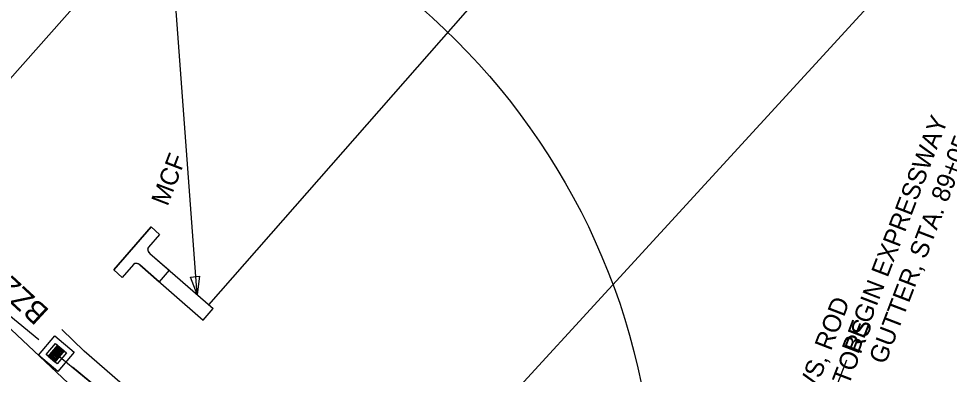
# Model space of a CAD drawing. Extents: x 2384780 to 2405432, y 547869 to 573706.
# Drawn here: x 2396006.8 to 2396264, y 557704.9 to 557803.2 of the extents above; entities that cross this region are included whole.
import ezdxf

# ---------------------------------------------------------------- set-up
doc = ezdxf.new("R2010")
doc.units = 0
for name, color, linetype in [('Old_Level_18', 7, 'Continuous'), ('Old_Level_19', 7, 'Continuous'), ('Old_Level_5', 7, 'Continuous'), ('Old_Level_62', 7, 'Continuous'), ('Old_Level_63', 7, 'Continuous'), ('Prop Buffer Zone 2', 7, 'Continuous'), ('Prop Drainage Structure Drop Inlet Grate 2 Wide Slots and Flat Grates 840 20 CELL', 7, 'Continuous'), ('Prop Drainage Structure Flume Concrete Label', 7, 'Continuous'), ('Prop Drainage Structure Flume Concrete Modified', 7, 'Continuous'), ('Prop Drainage Structure Pipe CSP 15in', 7, 'Continuous'), ('Prop Drainage Structure Pipe CSP 15in Label', 7, 'Continuous'), ('Prop Drainage Structure Plot Symbol 20 Scale CELL', 7, 'Continuous'), ('Prop Drainage Structure Plot Symbol 50 Scale CELL', 7, 'Continuous')]:
    doc.layers.add(name, color=color, linetype=linetype)

msp = doc.modelspace()

# ---------------------------------------------------------------- linework, layer by layer
at = {"layer": 'Old_Level_18'}
for p, q in [((2395972.45, 557747.3), (2396012.33, 557714.58)), ((2396035.79, 557695.33), (2396021.64, 557706.94))]:
    msp.add_line(p, q, dxfattribs=at)
at = {"layer": 'Old_Level_19'}
msp.add_lwpolyline([(2396059.34, 557724.13), (2396157.46, 557835.98), (2396196.83, 557878.26), (2396236.9, 557919.92), (2396291.11, 557974.52), (2396395.24, 558075.64), (2396430.26, 558109.02)], dxfattribs=at)
at = {"layer": 'Old_Level_5'}
msp.add_line((2396056.1, 557726.95), (2396046.29, 557858.76), dxfattribs=at)
msp.add_lwpolyline([(2396056.8, 557732.06), (2396056.1, 557726.95), (2396054.31, 557731.79)], close=True, dxfattribs=at)
at = {"layer": 'Old_Level_62'}
for points in [[(2396419.7, 557643.47), (2396682.04, 557796.2), (2396828.18, 557960.29), (2396996.36, 558095.15), (2397094.89, 558211.04), (2397313.65, 558336.89), (2397384.14, 558347.22), (2397601.34, 558506.89), (2397752.86, 558571.29), (2397581.56, 558655.74), (2397315.55, 558710.07), (2397180.39, 558737.03), (2396733.28, 558297.93), (2396405.46, 557985.46), (2396072.95, 557622.86), (2396164.14, 557546.31)], [(2396034.81, 558046.95), (2396309.7, 558569.81), (2396830.12, 558678.33), (2396873.09, 558636.56), (2396463.4, 558263.16), (2396226.67, 558037.32), (2395950.25, 557725.64), (2395851.08, 557814.24)]]:
    msp.add_lwpolyline(points, close=True, dxfattribs=at)
at = {"layer": 'Old_Level_63'}
msp.add_line((2396235.54, 557708.88), (2396231.96, 557699.55), dxfattribs=at)
msp.add_lwpolyline([(2396112.74, 557615.61), (2395973.35, 557746.71), (2395947.75, 557770.96), (2395919.54, 557796.6), (2395894.98, 557818.31)], dxfattribs=at)
msp.add_circle((2395994.8, 557664.28), 187.94, dxfattribs=at)
at = {"layer": 'Prop Buffer Zone 2'}
msp.add_lwpolyline([(2396171.79, 557573.46), (2396082.37, 557659.88), (2396068.63, 557672.29), (2396053.79, 557686.15), (2396024.9, 557711.37), (2396018.73, 557717.28)], dxfattribs=at)
at = {"layer": 'Prop Drainage Structure Drop Inlet Grate 2 Wide Slots and Flat Grates 840 20 CELL'}
for p, q in [((2396017.57, 557712.79), (2396016.33, 557711.33)), ((2396016.53, 557711.27), (2396017.06, 557711.91)), ((2396017.27, 557711.73), (2396016.73, 557711.1)), ((2396016.82, 557711.02), (2396017.36, 557711.66)), ((2396017.06, 557711.91), (2396017.27, 557711.73)), ((2396017.12, 557711.97), (2396017.66, 557712.61)), ((2396017.33, 557711.8), (2396017.12, 557711.97)), ((2396017.86, 557712.43), (2396017.33, 557711.8)), ((2396017.36, 557711.66), (2396017.57, 557711.49)), ((2396017.41, 557711.72), (2396017.95, 557712.36)), ((2396017.62, 557711.55), (2396017.41, 557711.72)), ((2396019.25, 557711.39), (2396017.56, 557712.81)), ((2396019.24, 557711.38), (2396017.57, 557712.79)), ((2396018.16, 557712.19), (2396017.62, 557711.55)), ((2396017.66, 557712.61), (2396017.86, 557712.43)), ((2396017.71, 557711.48), (2396018.24, 557712.11)), ((2396018.45, 557711.94), (2396017.91, 557711.3)), ((2396017.95, 557712.36), (2396018.16, 557712.19)), ((2396018, 557711.23), (2396018.54, 557711.86)), ((2396018.75, 557711.69), (2396018.21, 557711.05)), ((2396018.24, 557712.11), (2396018.45, 557711.94)), ((2396018.45, 557712.14), (2396018.45, 557712.14)), ((2396018.54, 557711.86), (2396018.75, 557711.69)), ((2396016.32, 557711.31), (2396015.08, 557709.85)), ((2396015.08, 557709.85), (2396016.75, 557708.44)), ((2396015.28, 557709.79), (2396015.82, 557710.43)), ((2396015.49, 557709.62), (2396015.28, 557709.79)), ((2396016.02, 557710.25), (2396015.49, 557709.62)), ((2396015.57, 557709.54), (2396016.11, 557710.18)), ((2396015.78, 557709.37), (2396015.57, 557709.54)), ((2396016.32, 557710), (2396015.78, 557709.37)), ((2396015.82, 557710.43), (2396016.02, 557710.25)), ((2396015.87, 557710.49), (2396016.41, 557711.13)), ((2396016.08, 557710.32), (2396015.87, 557710.49)), ((2396015.87, 557709.29), (2396016.4, 557709.93)), ((2396016.07, 557709.12), (2396015.87, 557709.29)), ((2396015.87, 557709.09), (2396015.87, 557709.09)), ((2396016.61, 557709.76), (2396016.07, 557709.12)), ((2396016.61, 557710.95), (2396016.08, 557710.32)), ((2396016.11, 557710.18), (2396016.32, 557710)), ((2396016.16, 557710.24), (2396016.7, 557710.88)), ((2396016.37, 557710.07), (2396016.16, 557710.24)), ((2396016.16, 557709.05), (2396016.7, 557709.68)), ((2396016.27, 557711.37), (2396016.27, 557711.37)), ((2396017.99, 557709.9), (2396016.32, 557711.31)), ((2396016.33, 557711.33), (2396018, 557709.92)), ((2396016.91, 557710.71), (2396016.37, 557710.07)), ((2396016.91, 557709.51), (2396016.37, 557708.87)), ((2396016.4, 557709.93), (2396016.61, 557709.76)), ((2396016.41, 557711.13), (2396016.61, 557710.95)), ((2396016.46, 557709.99), (2396017, 557710.63)), ((2396016.67, 557709.82), (2396016.46, 557709.99)), ((2396016.46, 557708.8), (2396016.99, 557709.43)), ((2396016.73, 557711.1), (2396016.53, 557711.27)), ((2396017.2, 557709.26), (2396016.66, 557708.62)), ((2396017.2, 557710.46), (2396016.67, 557709.82)), ((2396016.7, 557710.88), (2396016.91, 557710.71)), ((2396016.7, 557709.68), (2396016.91, 557709.51)), ((2396016.75, 557709.75), (2396017.29, 557710.38)), ((2396016.75, 557708.44), (2396017.99, 557709.9)), ((2396016.96, 557709.57), (2396016.75, 557709.75)), ((2396017.03, 557710.85), (2396016.82, 557711.02)), ((2396017.5, 557710.21), (2396016.96, 557709.57)), ((2396016.99, 557709.43), (2396017.2, 557709.26)), ((2396017, 557710.63), (2396017.2, 557710.46)), ((2396017.57, 557711.49), (2396017.03, 557710.85)), ((2396017.05, 557709.5), (2396017.59, 557710.13)), ((2396017.25, 557709.32), (2396017.05, 557709.5)), ((2396017.12, 557710.77), (2396017.65, 557711.41)), ((2396017.32, 557710.6), (2396017.12, 557710.77)), ((2396017.16, 557710.62), (2396017.16, 557710.62)), ((2396017.79, 557709.96), (2396017.25, 557709.32)), ((2396017.29, 557710.38), (2396017.5, 557710.21)), ((2396017.86, 557711.24), (2396017.32, 557710.6)), ((2396017.41, 557710.53), (2396017.95, 557711.16)), ((2396017.62, 557710.35), (2396017.41, 557710.53)), ((2396017.59, 557710.13), (2396017.79, 557709.96)), ((2396018.16, 557710.99), (2396017.62, 557710.35)), ((2396017.65, 557711.41), (2396017.86, 557711.24)), ((2396017.91, 557711.3), (2396017.71, 557711.48)), ((2396017.71, 557710.28), (2396018.24, 557710.91)), ((2396017.91, 557710.1), (2396017.71, 557710.28)), ((2396018.45, 557710.74), (2396017.91, 557710.1)), ((2396017.95, 557711.16), (2396018.16, 557710.99)), ((2396018, 557709.92), (2396019.24, 557711.38)), ((2396018.21, 557711.05), (2396018, 557711.23)), ((2396018.05, 557709.86), (2396018.05, 557709.86)), ((2396018.24, 557710.91), (2396018.45, 557710.74)), ((2396018.3, 557710.98), (2396018.83, 557711.62)), ((2396018.5, 557710.8), (2396018.3, 557710.98)), ((2396019.04, 557711.44), (2396018.5, 557710.8)), ((2396018.83, 557711.62), (2396019.04, 557711.44)), ((2396016.37, 557708.87), (2396016.16, 557709.05)), ((2396016.66, 557708.62), (2396016.46, 557708.8))]:
    msp.add_line(p, q, dxfattribs=at)
at = {"layer": 'Prop Drainage Structure Flume Concrete Modified'}
for p, q in [((2396043.36, 557745.66), (2396033.04, 557733.78)), ((2396045.73, 557743.59), (2396043.36, 557745.66)), ((2396045.73, 557743.59), (2396042.64, 557740.03)), ((2396043.01, 557738.32), (2396048.35, 557733.68)), ((2396043.01, 557738.32), (2396060.54, 557723.09)), ((2396038.51, 557735.28), (2396035.42, 557731.71)), ((2396040.25, 557735.15), (2396045.6, 557730.51)), ((2396040.25, 557735.15), (2396057.79, 557719.92)), ((2396035.42, 557731.71), (2396033.04, 557733.78)), ((2396057.79, 557719.92), (2396060.54, 557723.09))]:
    msp.add_line(p, q, dxfattribs=at)
msp.add_lwpolyline([(2396048.35, 557733.68), (2396045.6, 557730.51), (2396040.25, 557735.15), (2396040.02, 557735.33), (2396039.74, 557735.47), (2396039.55, 557735.53), (2396039.37, 557735.56), (2396039.17, 557735.57), (2396038.94, 557735.54), (2396038.78, 557735.48), (2396038.51, 557735.28), (2396035.42, 557731.71), (2396033.04, 557733.78), (2396043.36, 557745.66), (2396045.73, 557743.59), (2396042.64, 557740.03), (2396042.49, 557739.77), (2396042.45, 557739.63), (2396042.43, 557739.47), (2396042.44, 557739.29), (2396042.48, 557739.12), (2396042.53, 557738.97), (2396042.59, 557738.84), (2396042.66, 557738.72), (2396042.76, 557738.57), (2396043.01, 557738.32)], close=True, dxfattribs=at)
for centre, start_param, end_param in [((2396043.69, 557739.11), 0, 1.570796), ((2396039.57, 557734.36), 4.712389, 6.283179)]:
    msp.add_ellipse(centre, major_axis=(-1.06, 0.92), ratio=0.750019, start_param=start_param, end_param=end_param, dxfattribs=at)
at = {"layer": 'Prop Drainage Structure Pipe CSP 15in'}
msp.add_line((2396017.16, 557710.62), (2396167.35, 557587.37), dxfattribs=at)
at = {"layer": 'Prop Drainage Structure Plot Symbol 20 Scale CELL'}
msp.add_lwpolyline([(2396014.34, 557710.38), (2396016.92, 557713.43), (2396019.98, 557710.86), (2396017.4, 557707.8)], close=True, dxfattribs=at)
at = {"layer": 'Prop Drainage Structure Plot Symbol 50 Scale CELL'}
for p, q in [((2396014.98, 557709.84), (2396017.56, 557712.9)), ((2396015.07, 557709.85), (2396017.56, 557712.81)), ((2396017.56, 557712.9), (2396019.34, 557711.39)), ((2396017.56, 557712.81), (2396019.25, 557711.39)), ((2396016.76, 557708.33), (2396014.98, 557709.84)), ((2396016.75, 557708.42), (2396015.07, 557709.85)), ((2396019.25, 557711.39), (2396016.75, 557708.42)), ((2396019.34, 557711.39), (2396016.76, 557708.33))]:
    msp.add_line(p, q, dxfattribs=at)
msp.add_lwpolyline([(2396012.23, 557710.2), (2396016.74, 557715.55), (2396022.09, 557711.03), (2396017.58, 557705.68)], close=True, dxfattribs=at)

# ---------------------------------------------------------------- texts
at = {"layer": 'Old_Level_63'}
for s, p in [('BEGIN EXPRESSWAY', (2396238.77, 557710.32)), ('GUTTER, STA. 89+05', (2396246.24, 557707.45))]:
    msp.add_text(s, height=5, rotation=69.0001, dxfattribs=at).set_placement(p)
at = {"layer": 'Prop Buffer Zone 2'}
msp.add_text('BZ2', height=6, rotation=137.2574, dxfattribs=at).set_placement((2396015.49, 557722.57))
at = {"layer": 'Prop Drainage Structure Flume Concrete Label'}
msp.add_text('MCF', height=5, rotation=69, dxfattribs=at).set_placement((2396047.93, 557751.19))
at = {"layer": 'Prop Drainage Structure Pipe CSP 15in Label'}
for s, p in [('15" CSP W/ELBOWS, ROD', (2396206.95, 557647.96)), ('AND LUG CONNECTORS', (2396214.42, 557645.09))]:
    msp.add_text(s, height=5, rotation=69, dxfattribs=at).set_placement(p)

doc.saveas('drawing.dxf')
